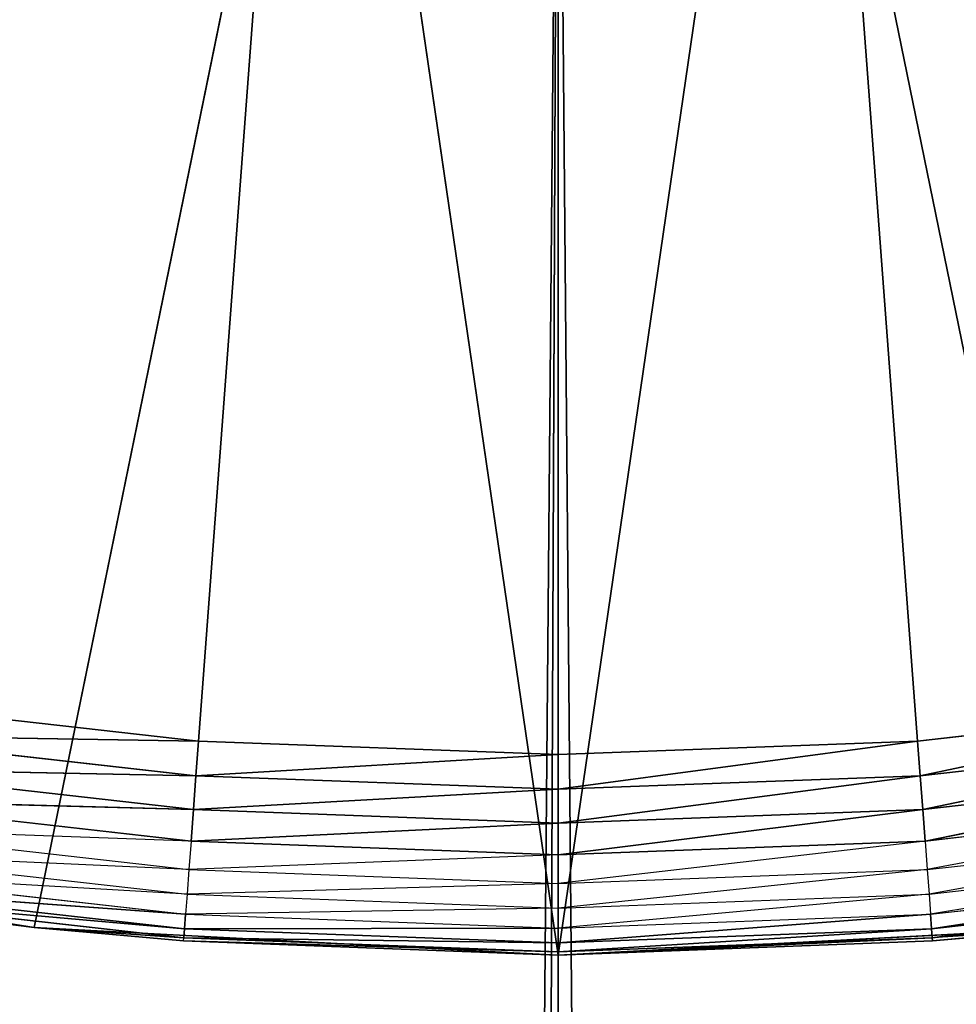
# Model space of a CAD drawing. Extents: x 0.1 to 17.7, y 0.1 to 17.7.
# Tile 555 of 656: x 16.043 to 16.1365, y 15.6772 to 15.7754. Entities that reach past the tile are written whole.
import ezdxf

# ---------------------------------------------------------------- set-up
doc = ezdxf.new("R2010")
doc.units = 0
doc.header["$LTSCALE"] = 2.54
doc.layers.get('0').update_dxf_attribs({"color": 13, "linetype": 'CONTINUOUS'})

# ---------------------------------------------------------------- blocks, each defined once
blk = doc.blocks.new('KOSZ_NA__MIECI_Z_POKRYWK__')
at = {"color": 0}
for p, q in [((16.096765, 16.18213, 10.3), (16.060895, 15.703473, 10.3)), ((16.096765, 16.18213, 10.3), (16.060895, 15.703473, 10.3)), ((16.132635, 15.703473, 10.3), (16.096765, 16.18213, 10.3)), ((16.132635, 15.703473, 10.3), (16.096765, 16.18213, 10.3)), ((16.096765, 15.70213, 10.3), (16.096765, 16.18213, 10.3)), ((16.096765, 15.70213, 10.3), (16.096765, 16.18213, 10.3)), ((16.044501, 15.684869, 10.5), (16.074788, 15.83282, 10.5)), ((16.044501, 15.684869, 10.5), (16.074788, 15.83282, 10.5)), ((16.074788, 15.83282, 10.5), (16.096765, 15.68213, 10.5)), ((16.074788, 15.83282, 10.5), (16.096765, 15.68213, 10.5)), ((16.096765, 15.68213, 10.5), (16.118741, 15.83282, 10.5)), ((16.096765, 15.68213, 10.5), (16.118741, 15.83282, 10.5)), ((16.14903, 15.684869, 10.5), (16.118741, 15.83282, 10.5)), ((16.14903, 15.684869, 10.5), (16.118741, 15.83282, 10.5)), ((16.096765, 15.83213, 10.6), (15.977057, 2.011023, 10.6)), ((16.096765, 15.83213, 10.6), (15.977057, 2.011023, 10.6)), ((16.035988, 2.026813, 10.6), (16.096765, 15.83213, 10.6)), ((16.035988, 2.026813, 10.6), (16.096765, 15.83213, 10.6)), ((16.096765, 15.83213, 10.5), (16.216472, 2.011023, 10.5)), ((16.096765, 15.83213, 10.5), (16.216472, 2.011023, 10.5)), ((16.096765, 2.03213, 10.6), (16.096765, 15.83213, 10.6)), ((16.096765, 2.03213, 10.6), (16.096765, 15.83213, 10.6)), ((16.060895, 15.703473, 10.3), (16.025224, 15.707492, 10.3)), ((16.060895, 15.703473, 10.3), (16.025224, 15.707492, 10.3)), ((16.168304, 15.707492, 10.3), (16.132635, 15.703473, 10.3)), ((16.168304, 15.707492, 10.3), (16.132635, 15.703473, 10.3)), ((16.168304, 15.707492, 10.3), (16.132895, 15.700009, 10.300304)), ((16.168304, 15.707492, 10.3), (16.132895, 15.700009, 10.300304)), ((16.024707, 15.704057, 10.300304), (16.060635, 15.700009, 10.300304)), ((16.060895, 15.703473, 10.3), (16.024707, 15.704057, 10.300304)), ((16.060895, 15.703473, 10.3), (16.024707, 15.704057, 10.300304)), ((16.024707, 15.704057, 10.300304), (16.060635, 15.700009, 10.300304)), ((16.132895, 15.700009, 10.300304), (16.168823, 15.704057, 10.300304)), ((16.132895, 15.700009, 10.300304), (16.168823, 15.704057, 10.300304)), ((16.168823, 15.704057, 10.300304), (16.133147, 15.696651, 10.301206)), ((16.168823, 15.704057, 10.300304), (16.133147, 15.696651, 10.301206)), ((16.060895, 15.703473, 10.3), (16.060635, 15.700009, 10.300304)), ((16.060895, 15.703473, 10.3), (16.060635, 15.700009, 10.300304)), ((16.096765, 15.70213, 10.3), (16.060895, 15.703473, 10.3)), ((16.096765, 15.70213, 10.3), (16.060895, 15.703473, 10.3)), ((16.132635, 15.703473, 10.3), (16.096765, 15.70213, 10.3)), ((16.132635, 15.703473, 10.3), (16.096765, 15.70213, 10.3)), ((16.132635, 15.703473, 10.3), (16.096765, 15.698657, 10.300304)), ((16.132635, 15.703473, 10.3), (16.096765, 15.698657, 10.300304)), ((16.132635, 15.703473, 10.3), (16.132895, 15.700009, 10.300304)), ((16.132635, 15.703473, 10.3), (16.132895, 15.700009, 10.300304)), ((16.096765, 15.70213, 10.3), (16.060635, 15.700009, 10.300304)), ((16.096765, 15.70213, 10.3), (16.060635, 15.700009, 10.300304)), ((16.096765, 15.70213, 10.3), (16.096765, 15.698657, 10.300304)), ((16.096765, 15.70213, 10.3), (16.096765, 15.698657, 10.300304)), ((16.024205, 15.700728, 10.301206), (16.060384, 15.696651, 10.301206)), ((16.060635, 15.700009, 10.300304), (16.024205, 15.700728, 10.301206)), ((16.060635, 15.700009, 10.300304), (16.024205, 15.700728, 10.301206)), ((16.024205, 15.700728, 10.301206), (16.060384, 15.696651, 10.301206)), ((16.133147, 15.696651, 10.301206), (16.169325, 15.700728, 10.301206)), ((16.133147, 15.696651, 10.301206), (16.169325, 15.700728, 10.301206)), ((16.169325, 15.700728, 10.301206), (16.133383, 15.6935, 10.302679)), ((16.169325, 15.700728, 10.301206), (16.133383, 15.6935, 10.302679)), ((16.060635, 15.700009, 10.300304), (16.060384, 15.696651, 10.301206)), ((16.060635, 15.700009, 10.300304), (16.060384, 15.696651, 10.301206)), ((16.060635, 15.700009, 10.300304), (16.096765, 15.698657, 10.300304)), ((16.060635, 15.700009, 10.300304), (16.096765, 15.698657, 10.300304)), ((16.096765, 15.698657, 10.300304), (16.132895, 15.700009, 10.300304)), ((16.132895, 15.700009, 10.300304), (16.096765, 15.69529, 10.301206)), ((16.132895, 15.700009, 10.300304), (16.096765, 15.69529, 10.301206)), ((16.096765, 15.698657, 10.300304), (16.132895, 15.700009, 10.300304)), ((16.132895, 15.700009, 10.300304), (16.133147, 15.696651, 10.301206)), ((16.132895, 15.700009, 10.300304), (16.133147, 15.696651, 10.301206)), ((16.096765, 15.698657, 10.300304), (16.060384, 15.696651, 10.301206)), ((16.096765, 15.698657, 10.300304), (16.060384, 15.696651, 10.301206)), ((16.096765, 15.698657, 10.300304), (16.096765, 15.69529, 10.301206)), ((16.096765, 15.698657, 10.300304), (16.096765, 15.69529, 10.301206)), ((16.060384, 15.696651, 10.301206), (16.023734, 15.697603, 10.302679)), ((16.060384, 15.696651, 10.301206), (16.023734, 15.697603, 10.302679)), ((16.023734, 15.697603, 10.302679), (16.060147, 15.6935, 10.302679)), ((16.133383, 15.6935, 10.302679), (16.169795, 15.697603, 10.302679)), ((16.169795, 15.697603, 10.302679), (16.133595, 15.690652, 10.304679)), ((16.060384, 15.696651, 10.301206), (16.060147, 15.6935, 10.302679)), ((16.060384, 15.696651, 10.301206), (16.060147, 15.6935, 10.302679)), ((16.060384, 15.696651, 10.301206), (16.096765, 15.69529, 10.301206)), ((16.060384, 15.696651, 10.301206), (16.096765, 15.69529, 10.301206)), ((16.096765, 15.69529, 10.301206), (16.133147, 15.696651, 10.301206)), ((16.133147, 15.696651, 10.301206), (16.096765, 15.69213, 10.302679)), ((16.133147, 15.696651, 10.301206), (16.096765, 15.69213, 10.302679)), ((16.096765, 15.69529, 10.301206), (16.133147, 15.696651, 10.301206)), ((16.133147, 15.696651, 10.301206), (16.133383, 15.6935, 10.302679)), ((16.133147, 15.696651, 10.301206), (16.133383, 15.6935, 10.302679)), ((16.096765, 15.69529, 10.301206), (16.060147, 15.6935, 10.302679)), ((16.096765, 15.69529, 10.301206), (16.060147, 15.6935, 10.302679)), ((16.096765, 15.69529, 10.301206), (16.096765, 15.69213, 10.302679)), ((16.096765, 15.69529, 10.301206), (16.096765, 15.69213, 10.302679)), ((16.023308, 15.69478, 10.304679), (16.059933, 15.690652, 10.304679)), ((16.060147, 15.6935, 10.302679), (16.023308, 15.69478, 10.304679)), ((16.133595, 15.690652, 10.304679), (16.170221, 15.69478, 10.304679)), ((16.170221, 15.69478, 10.304679), (16.13378, 15.688194, 10.307144)), ((16.060147, 15.6935, 10.302679), (16.059933, 15.690652, 10.304679)), ((16.060147, 15.6935, 10.302679), (16.096765, 15.69213, 10.302679)), ((16.133383, 15.6935, 10.302679), (16.096765, 15.689275, 10.304679)), ((16.096765, 15.69213, 10.302679), (16.133383, 15.6935, 10.302679)), ((16.133383, 15.6935, 10.302679), (16.133595, 15.690652, 10.304679)), ((16.044501, 15.684869, 10.5), (15.992809, 15.693056, 10.5)), ((16.044501, 15.684869, 10.5), (15.992809, 15.693056, 10.5)), ((16.022942, 15.692342, 10.307144), (16.059749, 15.688194, 10.307144)), ((16.059933, 15.690652, 10.304679), (16.022942, 15.692342, 10.307144)), ((16.13378, 15.688194, 10.307144), (16.170589, 15.692342, 10.307144)), ((16.170589, 15.692342, 10.307144), (16.133929, 15.6862, 10.31)), ((16.096765, 15.69213, 10.302679), (16.059933, 15.690652, 10.304679)), ((16.096765, 15.69213, 10.302679), (16.096765, 15.689275, 10.304679)), ((16.059749, 15.688194, 10.307144), (16.022643, 15.690364, 10.31)), ((16.022643, 15.690364, 10.31), (16.059599, 15.6862, 10.31)), ((16.059933, 15.690652, 10.304679), (16.059749, 15.688194, 10.307144)), ((16.059933, 15.690652, 10.304679), (16.096765, 15.689275, 10.304679)), ((16.096765, 15.689275, 10.304679), (16.133595, 15.690652, 10.304679)), ((16.133595, 15.690652, 10.304679), (16.096765, 15.686809, 10.307144)), ((16.133595, 15.690652, 10.304679), (16.13378, 15.688194, 10.307144)), ((16.133929, 15.6862, 10.31), (16.170886, 15.690364, 10.31)), ((16.170886, 15.690364, 10.31), (16.134039, 15.684731, 10.31316)), ((16.170886, 15.690364, 10.31), (16.134039, 15.684731, 10.31316)), ((16.022423, 15.688907, 10.31316), (16.059489, 15.684731, 10.31316)), ((16.059599, 15.6862, 10.31), (16.022423, 15.688907, 10.31316)), ((16.059599, 15.6862, 10.31), (16.022423, 15.688907, 10.31316)), ((16.022423, 15.688907, 10.31316), (16.059489, 15.684731, 10.31316)), ((16.096765, 15.689275, 10.304679), (16.059749, 15.688194, 10.307144)), ((16.096765, 15.689275, 10.304679), (16.096765, 15.686809, 10.307144)), ((16.134039, 15.684731, 10.31316), (16.171106, 15.688907, 10.31316)), ((16.134039, 15.684731, 10.31316), (16.171106, 15.688907, 10.31316)), ((16.171106, 15.688907, 10.31316), (16.134106, 15.683832, 10.316527)), ((16.171106, 15.688907, 10.31316), (16.134106, 15.683832, 10.316527)), ((16.022244, 15.687715, 10.32), (16.044501, 15.684869, 10.5)), ((16.022244, 15.687715, 10.32), (16.044501, 15.684869, 10.32)), ((16.022244, 15.687715, 10.32), (16.044501, 15.684869, 10.5)), ((16.044501, 15.684869, 10.32), (16.022289, 15.688016, 10.316527)), ((16.022289, 15.688016, 10.316527), (16.059422, 15.683832, 10.316527)), ((16.059489, 15.684731, 10.31316), (16.022289, 15.688016, 10.316527)), ((16.059489, 15.684731, 10.31316), (16.022289, 15.688016, 10.316527)), ((16.022289, 15.688016, 10.316527), (16.059422, 15.683832, 10.316527)), ((16.059749, 15.688194, 10.307144), (16.059599, 15.6862, 10.31)), ((16.059749, 15.688194, 10.307144), (16.096765, 15.686809, 10.307144)), ((16.096765, 15.686809, 10.307144), (16.13378, 15.688194, 10.307144)), ((16.13378, 15.688194, 10.307144), (16.096765, 15.68481, 10.31)), ((16.13378, 15.688194, 10.307144), (16.133929, 15.6862, 10.31)), ((16.134106, 15.683832, 10.316527), (16.17124, 15.688016, 10.316527)), ((16.134106, 15.683832, 10.316527), (16.17124, 15.688016, 10.316527)), ((16.096765, 15.686809, 10.307144), (16.059599, 15.6862, 10.31)), ((16.096765, 15.686809, 10.307144), (16.096765, 15.68481, 10.31)), ((16.059599, 15.6862, 10.31), (16.059489, 15.684731, 10.31316)), ((16.059599, 15.6862, 10.31), (16.059489, 15.684731, 10.31316)), ((16.059599, 15.6862, 10.31), (16.096765, 15.68481, 10.31)), ((16.096765, 15.68481, 10.31), (16.133929, 15.6862, 10.31)), ((16.133929, 15.6862, 10.31), (16.096765, 15.683336, 10.31316)), ((16.133929, 15.6862, 10.31), (16.096765, 15.683336, 10.31316)), ((16.133929, 15.6862, 10.31), (16.134039, 15.684731, 10.31316)), ((16.133929, 15.6862, 10.31), (16.134039, 15.684731, 10.31316)), ((16.044501, 15.684869, 10.32), (16.044501, 15.684869, 10.5)), ((16.044501, 15.684869, 10.32), (16.044501, 15.684869, 10.5)), ((16.044501, 15.684869, 10.32), (16.059399, 15.683528, 10.32)), ((16.059399, 15.683528, 10.32), (16.044501, 15.684869, 10.5)), ((16.059399, 15.683528, 10.32), (16.044501, 15.684869, 10.5)), ((16.096765, 15.68213, 10.5), (16.044501, 15.684869, 10.5)), ((16.096765, 15.68213, 10.5), (16.044501, 15.684869, 10.5)), ((16.044501, 15.684869, 10.32), (16.059422, 15.683832, 10.316527)), ((16.059489, 15.684731, 10.31316), (16.059422, 15.683832, 10.316527)), ((16.059489, 15.684731, 10.31316), (16.059422, 15.683832, 10.316527)), ((16.096765, 15.68481, 10.31), (16.059489, 15.684731, 10.31316)), ((16.096765, 15.68481, 10.31), (16.059489, 15.684731, 10.31316)), ((16.059489, 15.684731, 10.31316), (16.096765, 15.683336, 10.31316)), ((16.059489, 15.684731, 10.31316), (16.096765, 15.683336, 10.31316)), ((16.14903, 15.684869, 10.5), (16.096765, 15.68213, 10.5)), ((16.14903, 15.684869, 10.5), (16.096765, 15.68213, 10.5)), ((16.096765, 15.68481, 10.31), (16.096765, 15.683336, 10.31316)), ((16.096765, 15.68481, 10.31), (16.096765, 15.683336, 10.31316)), ((16.096765, 15.683336, 10.31316), (16.134039, 15.684731, 10.31316)), ((16.134039, 15.684731, 10.31316), (16.096765, 15.682434, 10.316527)), ((16.134039, 15.684731, 10.31316), (16.096765, 15.682434, 10.316527)), ((16.096765, 15.683336, 10.31316), (16.134039, 15.684731, 10.31316)), ((16.134039, 15.684731, 10.31316), (16.134106, 15.683832, 10.316527)), ((16.134039, 15.684731, 10.31316), (16.134106, 15.683832, 10.316527)), ((16.14903, 15.684869, 10.32), (16.134106, 15.683832, 10.316527)), ((16.134129, 15.683528, 10.32), (16.14903, 15.684869, 10.5)), ((16.134129, 15.683528, 10.32), (16.14903, 15.684869, 10.5)), ((16.134129, 15.683528, 10.32), (16.14903, 15.684869, 10.32)), ((16.059399, 15.683528, 10.32), (16.059422, 15.683832, 10.316527)), ((16.059399, 15.683528, 10.32), (16.096765, 15.68213, 10.5)), ((16.059399, 15.683528, 10.32), (16.096765, 15.68213, 10.32)), ((16.059399, 15.683528, 10.32), (16.096765, 15.68213, 10.5)), ((16.059399, 15.683528, 10.32), (16.096765, 15.68213, 10.32)), ((16.059399, 15.683528, 10.32), (16.096765, 15.682434, 10.316527)), ((16.059399, 15.683528, 10.32), (16.096765, 15.682434, 10.316527)), ((16.059422, 15.683832, 10.316527), (16.096765, 15.682434, 10.316527)), ((16.096765, 15.683336, 10.31316), (16.059422, 15.683832, 10.316527)), ((16.096765, 15.683336, 10.31316), (16.059422, 15.683832, 10.316527)), ((16.059422, 15.683832, 10.316527), (16.096765, 15.682434, 10.316527)), ((16.096765, 15.68213, 10.32), (16.134106, 15.683832, 10.316527)), ((16.096765, 15.68213, 10.32), (16.134106, 15.683832, 10.316527)), ((16.096765, 15.682434, 10.316527), (16.134106, 15.683832, 10.316527)), ((16.096765, 15.682434, 10.316527), (16.134106, 15.683832, 10.316527)), ((16.096765, 15.68213, 10.32), (16.134129, 15.683528, 10.32)), ((16.134129, 15.683528, 10.32), (16.096765, 15.68213, 10.5)), ((16.134129, 15.683528, 10.32), (16.096765, 15.68213, 10.5)), ((16.096765, 15.68213, 10.32), (16.134129, 15.683528, 10.32)), ((16.134129, 15.683528, 10.32), (16.134106, 15.683832, 10.316527)), ((16.096765, 15.683336, 10.31316), (16.096765, 15.682434, 10.316527)), ((16.096765, 15.683336, 10.31316), (16.096765, 15.682434, 10.316527)), ((16.096765, 15.68213, 10.32), (16.096765, 15.682434, 10.316527)), ((16.096765, 15.68213, 10.32), (16.096765, 15.682434, 10.316527)), ((16.096765, 15.68213, 10.32), (16.096765, 15.68213, 10.5)), ((16.096765, 15.68213, 10.32), (16.096765, 15.68213, 10.5))]:
    blk.add_line(p, q, dxfattribs=at)
mesh = blk.add_polyface(dxfattribs=at)
corners = [(17.496765, 17.48213, 31.6), (0.296764, 17.48213, 31.6), (8.827306, 9.276054, 31.6)]
mesh.append_faces([[corners[k] for k in face] for face in [(0, 1, 2)]], dxfattribs={"color": 0})
mesh = blk.add_polyface(dxfattribs=at)
corners = [(17.496765, 0.28213, 31.5), (0.296764, 0.28213, 31.5), (0.296764, 17.48213, 31.5)]
mesh.append_faces([[corners[k] for k in face] for face in [(0, 1, 2)]], dxfattribs={"color": 0})
mesh = blk.add_polyface(dxfattribs=at)
corners = [(17.496765, 0.28213, 31.5), (0.296764, 17.48213, 31.5), (17.496765, 17.48213, 31.5)]
mesh.append_faces([[corners[k] for k in face] for face in [(0, 1, 2)]], dxfattribs={"color": 0})
mesh = blk.add_polyface(dxfattribs=at)
corners = [(17.496765, 17.48213, 31.6), (8.827306, 9.276054, 31.6), (8.896764, 9.28213, 31.6)]
mesh.append_faces([[corners[k] for k in face] for face in [(0, 1, 2)]], dxfattribs={"color": 0})
mesh = blk.add_polyface(dxfattribs=at)
corners = [(17.496765, 17.48213, 31.6), (8.896764, 9.28213, 31.6), (8.966224, 9.276054, 31.6)]
mesh.append_faces([[corners[k] for k in face] for face in [(0, 1, 2)]], dxfattribs={"color": 0})
mesh = blk.add_polyface(dxfattribs=at)
corners = [(17.496765, 17.48213, 31.6), (8.966224, 9.276054, 31.6), (9.033573, 9.258007, 31.6)]
mesh.append_faces([[corners[k] for k in face] for face in [(0, 1, 2)]], dxfattribs={"color": 0})
mesh = blk.add_polyface(dxfattribs=at)
corners = [(17.496765, 17.48213, 31.6), (9.033573, 9.258007, 31.6), (9.096765, 9.22854, 31.6)]
mesh.append_faces([[corners[k] for k in face] for face in [(0, 1, 2)]], dxfattribs={"color": 0})
mesh = blk.add_polyface(dxfattribs=at)
corners = [(17.496765, 17.48213, 31.6), (9.096765, 9.22854, 31.6), (9.15388, 9.188548, 31.6)]
mesh.append_faces([[corners[k] for k in face] for face in [(0, 1, 2)]], dxfattribs={"color": 0})
mesh = blk.add_polyface(dxfattribs=at)
corners = [(17.496765, 17.48213, 31.6), (9.15388, 9.188548, 31.6), (9.203182, 9.139245, 31.6)]
mesh.append_faces([[corners[k] for k in face] for face in [(0, 1, 2)]], dxfattribs={"color": 0})
mesh = blk.add_polyface(dxfattribs=at)
corners = [(17.496765, 17.48213, 31.6), (9.203182, 9.139245, 31.6), (9.243175, 9.08213, 31.6)]
mesh.append_faces([[corners[k] for k in face] for face in [(0, 1, 2)]], dxfattribs={"color": 0})
mesh = blk.add_polyface(dxfattribs=at)
corners = [(17.496765, 17.48213, 31.6), (9.243175, 9.08213, 31.6), (9.272642, 9.018938, 31.6)]
mesh.append_faces([[corners[k] for k in face] for face in [(0, 1, 2)]], dxfattribs={"color": 0})
mesh = blk.add_polyface(dxfattribs=at)
corners = [(17.496765, 17.48213, 31.6), (9.272642, 9.018938, 31.6), (9.290688, 8.951589, 31.6)]
mesh.append_faces([[corners[k] for k in face] for face in [(0, 1, 2)]], dxfattribs={"color": 0})
mesh = blk.add_polyface(dxfattribs=at)
corners = [(17.496765, 17.48213, 31.6), (9.290688, 8.951589, 31.6), (9.296765, 8.88213, 31.6)]
mesh.append_faces([[corners[k] for k in face] for face in [(0, 1, 2)]], dxfattribs={"color": 0})
mesh = blk.add_polyface(dxfattribs=at)
corners = [(17.496765, 17.48213, 31.6), (9.296765, 8.88213, 31.6), (17.496765, 0.28213, 31.6)]
mesh.append_faces([[corners[k] for k in face] for face in [(0, 1, 2)]], dxfattribs={"color": 0})
mesh = blk.add_polyface(dxfattribs=at)
corners = [(16.096765, 15.83213, 10.6), (1.946765, 16.18213, 10.6), (15.977057, 2.011023, 10.6)]
mesh.append_faces([[corners[k] for k in face] for face in [(0, 1, 2)]], dxfattribs={"color": 0})
mesh = blk.add_polyface(dxfattribs=at)
corners = [(16.096765, 16.18213, 10.3), (15.856764, 15.766438, 10.3), (15.826372, 15.785536, 10.3)]
mesh.append_faces([[corners[k] for k in face] for face in [(0, 1, 2)]], dxfattribs={"color": 0})
mesh = blk.add_polyface(dxfattribs=at)
corners = [(16.096765, 16.18213, 10.3), (15.888501, 15.749666, 10.3), (15.856764, 15.766438, 10.3)]
mesh.append_faces([[corners[k] for k in face] for face in [(0, 1, 2)]], dxfattribs={"color": 0})
mesh = blk.add_polyface(dxfattribs=at)
corners = [(16.096765, 16.18213, 10.3), (15.9214, 15.73531, 10.3), (15.888501, 15.749666, 10.3)]
mesh.append_faces([[corners[k] for k in face] for face in [(0, 1, 2)]], dxfattribs={"color": 0})
mesh = blk.add_polyface(dxfattribs=at)
corners = [(16.096765, 16.18213, 10.3), (15.955283, 15.723456, 10.3), (15.9214, 15.73531, 10.3)]
mesh.append_faces([[corners[k] for k in face] for face in [(0, 1, 2)]], dxfattribs={"color": 0})
mesh = blk.add_polyface(dxfattribs=at)
corners = [(16.096765, 16.18213, 10.3), (15.989955, 15.714165, 10.3), (15.955283, 15.723456, 10.3)]
mesh.append_faces([[corners[k] for k in face] for face in [(0, 1, 2)]], dxfattribs={"color": 0})
mesh = blk.add_polyface(dxfattribs=at)
corners = [(16.096765, 16.18213, 10.3), (16.025224, 15.707492, 10.3), (15.989955, 15.714165, 10.3)]
mesh.append_faces([[corners[k] for k in face] for face in [(0, 1, 2)]], dxfattribs={"color": 0})
mesh = blk.add_polyface(dxfattribs=at)
corners = [(16.096765, 16.18213, 10.3), (16.060895, 15.703473, 10.3), (16.025224, 15.707492, 10.3)]
mesh.append_faces([[corners[k] for k in face] for face in [(0, 1, 2)]], dxfattribs={"color": 0})
mesh = blk.add_polyface(dxfattribs=at)
corners = [(16.096765, 15.70213, 10.3), (16.060895, 15.703473, 10.3), (16.096765, 16.18213, 10.3)]
mesh.append_faces([[corners[k] for k in face] for face in [(0, 1, 2)]], dxfattribs={"color": 0})
mesh = blk.add_polyface(dxfattribs=at)
corners = [(16.168304, 15.707492, 10.3), (16.132635, 15.703473, 10.3), (16.096765, 16.18213, 10.3)]
mesh.append_faces([[corners[k] for k in face] for face in [(0, 1, 2)]], dxfattribs={"color": 0})
mesh = blk.add_polyface(dxfattribs=at)
corners = [(16.132635, 15.703473, 10.3), (16.096765, 15.70213, 10.3), (16.096765, 16.18213, 10.3)]
mesh.append_faces([[corners[k] for k in face] for face in [(0, 1, 2)]], dxfattribs={"color": 0})
mesh = blk.add_polyface(dxfattribs=at)
corners = [(16.272128, 15.73531, 10.3), (16.238248, 15.723456, 10.3), (16.096765, 16.18213, 10.3)]
mesh.append_faces([[corners[k] for k in face] for face in [(0, 1, 2)]], dxfattribs={"color": 0})
mesh = blk.add_polyface(dxfattribs=at)
corners = [(16.238248, 15.723456, 10.3), (16.203575, 15.714165, 10.3), (16.096765, 16.18213, 10.3)]
mesh.append_faces([[corners[k] for k in face] for face in [(0, 1, 2)]], dxfattribs={"color": 0})
mesh = blk.add_polyface(dxfattribs=at)
corners = [(16.203575, 15.714165, 10.3), (16.168304, 15.707492, 10.3), (16.096765, 16.18213, 10.3)]
mesh.append_faces([[corners[k] for k in face] for face in [(0, 1, 2)]], dxfattribs={"color": 0})
mesh = blk.add_polyface(dxfattribs=at)
corners = [(16.367159, 15.785536, 10.3), (16.336765, 15.766438, 10.3), (16.096765, 16.18213, 10.3)]
mesh.append_faces([[corners[k] for k in face] for face in [(0, 1, 2)]], dxfattribs={"color": 0})
mesh = blk.add_polyface(dxfattribs=at)
corners = [(16.336765, 15.766438, 10.3), (16.305029, 15.749666, 10.3), (16.096765, 16.18213, 10.3)]
mesh.append_faces([[corners[k] for k in face] for face in [(0, 1, 2)]], dxfattribs={"color": 0})
mesh = blk.add_polyface(dxfattribs=at)
corners = [(16.305029, 15.749666, 10.3), (16.272128, 15.73531, 10.3), (16.096765, 16.18213, 10.3)]
mesh.append_faces([[corners[k] for k in face] for face in [(0, 1, 2)]], dxfattribs={"color": 0})
mesh = blk.add_polyface(dxfattribs=at)
corners = [(16.096765, 2.03213, 10.5), (15.752081, 16.121353, 10.5), (15.767873, 16.062424, 10.5)]
mesh.append_faces([[corners[k] for k in face] for face in [(0, 1, 2)]], dxfattribs={"color": 0})
mesh = blk.add_polyface(dxfattribs=at)
corners = [(16.096765, 2.03213, 10.5), (16.035988, 2.026813, 10.5), (15.752081, 16.121353, 10.5)]
mesh.append_faces([[corners[k] for k in face] for face in [(0, 1, 2)]], dxfattribs={"color": 0})
mesh = blk.add_polyface(dxfattribs=at)
corners = [(16.216472, 2.011023, 10.5), (15.767873, 16.062424, 10.5), (15.793655, 16.00713, 10.5)]
mesh.append_faces([[corners[k] for k in face] for face in [(0, 1, 2)]], dxfattribs={"color": 0})
mesh = blk.add_polyface(dxfattribs=at)
corners = [(16.216472, 2.011023, 10.5), (16.157542, 2.026813, 10.5), (15.767873, 16.062424, 10.5)]
mesh.append_faces([[corners[k] for k in face] for face in [(0, 1, 2)]], dxfattribs={"color": 0})
mesh = blk.add_polyface(dxfattribs=at)
corners = [(16.157542, 2.026813, 10.5), (16.096765, 2.03213, 10.5), (15.767873, 16.062424, 10.5)]
mesh.append_faces([[corners[k] for k in face] for face in [(0, 1, 2)]], dxfattribs={"color": 0})
mesh = blk.add_polyface(dxfattribs=at)
corners = [(16.216472, 2.011023, 10.5), (15.793655, 16.00713, 10.5), (15.82865, 15.957155, 10.5)]
mesh.append_faces([[corners[k] for k in face] for face in [(0, 1, 2)]], dxfattribs={"color": 0})
mesh = blk.add_polyface(dxfattribs=at)
corners = [(16.216472, 2.011023, 10.5), (15.82865, 15.957155, 10.5), (15.87179, 15.914015, 10.5)]
mesh.append_faces([[corners[k] for k in face] for face in [(0, 1, 2)]], dxfattribs={"color": 0})
mesh = blk.add_polyface(dxfattribs=at)
corners = [(16.216472, 2.011023, 10.5), (15.87179, 15.914015, 10.5), (15.921765, 15.879021, 10.5)]
mesh.append_faces([[corners[k] for k in face] for face in [(0, 1, 2)]], dxfattribs={"color": 0})
mesh = blk.add_polyface(dxfattribs=at)
corners = [(16.216472, 2.011023, 10.5), (15.921765, 15.879021, 10.5), (15.977057, 15.853238, 10.5)]
mesh.append_faces([[corners[k] for k in face] for face in [(0, 1, 2)]], dxfattribs={"color": 0})
mesh = blk.add_polyface(dxfattribs=at)
corners = [(16.216472, 2.011023, 10.5), (15.977057, 15.853238, 10.5), (16.035988, 15.837448, 10.5)]
mesh.append_faces([[corners[k] for k in face] for face in [(0, 1, 2)]], dxfattribs={"color": 0})
mesh = blk.add_polyface(dxfattribs=at)
corners = [(16.216472, 15.853238, 10.6), (16.157542, 15.837448, 10.6), (16.096765, 2.03213, 10.6)]
mesh.append_faces([[corners[k] for k in face] for face in [(0, 1, 2)]], dxfattribs={"color": 0})
mesh = blk.add_polyface(dxfattribs=at)
corners = [(16.216472, 15.853238, 10.6), (16.096765, 2.03213, 10.6), (16.157542, 2.026813, 10.6)]
mesh.append_faces([[corners[k] for k in face] for face in [(0, 1, 2)]], dxfattribs={"color": 0})
mesh = blk.add_polyface(dxfattribs=at)
corners = [(16.074788, 15.83282, 10.5), (16.031181, 15.83833, 10.5), (15.992809, 15.693056, 10.5)]
mesh.append_faces([[corners[k] for k in face] for face in [(0, 1, 2)]], dxfattribs={"color": 0})
mesh = blk.add_polyface(dxfattribs=at)
corners = [(16.162349, 15.83833, 10.5), (16.118741, 15.83282, 10.5), (16.14903, 15.684869, 10.5)]
mesh.append_faces([[corners[k] for k in face] for face in [(0, 1, 2)]], dxfattribs={"color": 0})
mesh = blk.add_polyface(dxfattribs=at)
corners = [(16.216472, 2.011023, 10.5), (16.035988, 15.837448, 10.5), (16.096765, 15.83213, 10.5)]
mesh.append_faces([[corners[k] for k in face] for face in [(0, 1, 2)]], dxfattribs={"color": 0})
mesh = blk.add_polyface(dxfattribs=at)
corners = [(16.216472, 2.011023, 10.5), (16.096765, 15.83213, 10.5), (16.157542, 15.837448, 10.5)]
mesh.append_faces([[corners[k] for k in face] for face in [(0, 1, 2)]], dxfattribs={"color": 0})
mesh = blk.add_polyface(dxfattribs=at)
corners = [(16.157542, 15.837448, 10.6), (16.096765, 15.83213, 10.6), (16.096765, 2.03213, 10.6)]
mesh.append_faces([[corners[k] for k in face] for face in [(0, 1, 2)]], dxfattribs={"color": 0})
mesh = blk.add_polyface(dxfattribs=at)
corners = [(16.074788, 15.83282, 10.5), (15.992809, 15.693056, 10.5), (16.044501, 15.684869, 10.5)]
mesh.append_faces([[corners[k] for k in face] for face in [(0, 1, 2)]], dxfattribs={"color": 0})
mesh = blk.add_polyface(dxfattribs=at)
corners = [(16.096765, 15.68213, 10.5), (16.074788, 15.83282, 10.5), (16.044501, 15.684869, 10.5)]
mesh.append_faces([[corners[k] for k in face] for face in [(0, 1, 2)]], dxfattribs={"color": 0})
mesh = blk.add_polyface(dxfattribs=at)
corners = [(16.118741, 15.83282, 10.5), (16.074788, 15.83282, 10.5), (16.096765, 15.68213, 10.5)]
mesh.append_faces([[corners[k] for k in face] for face in [(0, 1, 2)]], dxfattribs={"color": 0})
mesh = blk.add_polyface(dxfattribs=at)
corners = [(16.14903, 15.684869, 10.5), (16.118741, 15.83282, 10.5), (16.096765, 15.68213, 10.5)]
mesh.append_faces([[corners[k] for k in face] for face in [(0, 1, 2)]], dxfattribs={"color": 0})
mesh = blk.add_polyface(dxfattribs=at)
corners = [(16.096765, 15.83213, 10.6), (15.977057, 2.011023, 10.6), (16.035988, 2.026813, 10.6)]
mesh.append_faces([[corners[k] for k in face] for face in [(0, 1, 2)]], dxfattribs={"color": 0})
mesh = blk.add_polyface(dxfattribs=at)
corners = [(16.096765, 15.83213, 10.6), (16.035988, 2.026813, 10.6), (16.096765, 2.03213, 10.6)]
mesh.append_faces([[corners[k] for k in face] for face in [(0, 1, 2)]], dxfattribs={"color": 0})
mesh = blk.add_polyface(dxfattribs=at)
corners = [(16.060895, 15.703473, 10.3), (16.024707, 15.704057, 10.300304), (16.025224, 15.707492, 10.3)]
mesh.append_faces([[corners[k] for k in face] for face in [(0, 1, 2)]], dxfattribs={"color": 0})
mesh = blk.add_polyface(dxfattribs=at)
corners = [(16.168304, 15.707492, 10.3), (16.132895, 15.700009, 10.300304), (16.132635, 15.703473, 10.3)]
mesh.append_faces([[corners[k] for k in face] for face in [(0, 1, 2)]], dxfattribs={"color": 0})
mesh = blk.add_polyface(dxfattribs=at)
corners = [(16.168823, 15.704057, 10.300304), (16.132895, 15.700009, 10.300304), (16.168304, 15.707492, 10.3)]
mesh.append_faces([[corners[k] for k in face] for face in [(0, 1, 2)]], dxfattribs={"color": 0})
mesh = blk.add_polyface(dxfattribs=at)
corners = [(16.060635, 15.700009, 10.300304), (16.024205, 15.700728, 10.301206), (16.024707, 15.704057, 10.300304)]
mesh.append_faces([[corners[k] for k in face] for face in [(0, 1, 2)]], dxfattribs={"color": 0})
mesh = blk.add_polyface(dxfattribs=at)
corners = [(16.060895, 15.703473, 10.3), (16.060635, 15.700009, 10.300304), (16.024707, 15.704057, 10.300304)]
mesh.append_faces([[corners[k] for k in face] for face in [(0, 1, 2)]], dxfattribs={"color": 0})
mesh = blk.add_polyface(dxfattribs=at)
corners = [(16.168823, 15.704057, 10.300304), (16.133147, 15.696651, 10.301206), (16.132895, 15.700009, 10.300304)]
mesh.append_faces([[corners[k] for k in face] for face in [(0, 1, 2)]], dxfattribs={"color": 0})
mesh = blk.add_polyface(dxfattribs=at)
corners = [(16.169325, 15.700728, 10.301206), (16.133147, 15.696651, 10.301206), (16.168823, 15.704057, 10.300304)]
mesh.append_faces([[corners[k] for k in face] for face in [(0, 1, 2)]], dxfattribs={"color": 0})
mesh = blk.add_polyface(dxfattribs=at)
corners = [(16.096765, 15.70213, 10.3), (16.060635, 15.700009, 10.300304), (16.060895, 15.703473, 10.3)]
mesh.append_faces([[corners[k] for k in face] for face in [(0, 1, 2)]], dxfattribs={"color": 0})
mesh = blk.add_polyface(dxfattribs=at)
corners = [(16.132635, 15.703473, 10.3), (16.096765, 15.698657, 10.300304), (16.096765, 15.70213, 10.3)]
mesh.append_faces([[corners[k] for k in face] for face in [(0, 1, 2)]], dxfattribs={"color": 0})
mesh = blk.add_polyface(dxfattribs=at)
corners = [(16.132895, 15.700009, 10.300304), (16.096765, 15.698657, 10.300304), (16.132635, 15.703473, 10.3)]
mesh.append_faces([[corners[k] for k in face] for face in [(0, 1, 2)]], dxfattribs={"color": 0})
mesh = blk.add_polyface(dxfattribs=at)
corners = [(16.096765, 15.698657, 10.300304), (16.060635, 15.700009, 10.300304), (16.096765, 15.70213, 10.3)]
mesh.append_faces([[corners[k] for k in face] for face in [(0, 1, 2)]], dxfattribs={"color": 0})
mesh = blk.add_polyface(dxfattribs=at)
corners = [(16.060384, 15.696651, 10.301206), (16.023734, 15.697603, 10.302679), (16.024205, 15.700728, 10.301206)]
mesh.append_faces([[corners[k] for k in face] for face in [(0, 1, 2)]], dxfattribs={"color": 0})
mesh = blk.add_polyface(dxfattribs=at)
corners = [(16.060635, 15.700009, 10.300304), (16.060384, 15.696651, 10.301206), (16.024205, 15.700728, 10.301206)]
mesh.append_faces([[corners[k] for k in face] for face in [(0, 1, 2)]], dxfattribs={"color": 0})
mesh = blk.add_polyface(dxfattribs=at)
corners = [(16.169325, 15.700728, 10.301206), (16.133383, 15.6935, 10.302679), (16.133147, 15.696651, 10.301206)]
mesh.append_faces([[corners[k] for k in face] for face in [(0, 1, 2)]], dxfattribs={"color": 0})
mesh = blk.add_polyface(dxfattribs=at)
corners = [(16.169795, 15.697603, 10.302679), (16.133383, 15.6935, 10.302679), (16.169325, 15.700728, 10.301206)]
mesh.append_faces([[corners[k] for k in face] for face in [(0, 1, 2)]], dxfattribs={"color": 0})
mesh = blk.add_polyface(dxfattribs=at)
corners = [(16.096765, 15.698657, 10.300304), (16.060384, 15.696651, 10.301206), (16.060635, 15.700009, 10.300304)]
mesh.append_faces([[corners[k] for k in face] for face in [(0, 1, 2)]], dxfattribs={"color": 0})
mesh = blk.add_polyface(dxfattribs=at)
corners = [(16.132895, 15.700009, 10.300304), (16.096765, 15.69529, 10.301206), (16.096765, 15.698657, 10.300304)]
mesh.append_faces([[corners[k] for k in face] for face in [(0, 1, 2)]], dxfattribs={"color": 0})
mesh = blk.add_polyface(dxfattribs=at)
corners = [(16.133147, 15.696651, 10.301206), (16.096765, 15.69529, 10.301206), (16.132895, 15.700009, 10.300304)]
mesh.append_faces([[corners[k] for k in face] for face in [(0, 1, 2)]], dxfattribs={"color": 0})
mesh = blk.add_polyface(dxfattribs=at)
corners = [(16.096765, 15.69529, 10.301206), (16.060384, 15.696651, 10.301206), (16.096765, 15.698657, 10.300304)]
mesh.append_faces([[corners[k] for k in face] for face in [(0, 1, 2)]], dxfattribs={"color": 0})
mesh = blk.add_polyface(dxfattribs=at)
corners = [(16.060384, 15.696651, 10.301206), (16.060147, 15.6935, 10.302679), (16.023734, 15.697603, 10.302679)]
mesh.append_faces([[corners[k] for k in face] for face in [(0, 1, 2)]], dxfattribs={"color": 0})
mesh = blk.add_polyface(dxfattribs=at)
corners = [(16.096765, 15.69529, 10.301206), (16.060147, 15.6935, 10.302679), (16.060384, 15.696651, 10.301206)]
mesh.append_faces([[corners[k] for k in face] for face in [(0, 1, 2)]], dxfattribs={"color": 0})
mesh = blk.add_polyface(dxfattribs=at)
corners = [(16.133147, 15.696651, 10.301206), (16.096765, 15.69213, 10.302679), (16.096765, 15.69529, 10.301206)]
mesh.append_faces([[corners[k] for k in face] for face in [(0, 1, 2)]], dxfattribs={"color": 0})
mesh = blk.add_polyface(dxfattribs=at)
corners = [(16.133383, 15.6935, 10.302679), (16.096765, 15.69213, 10.302679), (16.133147, 15.696651, 10.301206)]
mesh.append_faces([[corners[k] for k in face] for face in [(0, 1, 2)]], dxfattribs={"color": 0})
mesh = blk.add_polyface(dxfattribs=at)
corners = [(16.096765, 15.69213, 10.302679), (16.060147, 15.6935, 10.302679), (16.096765, 15.69529, 10.301206)]
mesh.append_faces([[corners[k] for k in face] for face in [(0, 1, 2)]], dxfattribs={"color": 0})
mesh = blk.add_polyface(dxfattribs=at)
corners = [(15.992809, 15.693056, 10.5), (16.022244, 15.687715, 10.32), (16.044501, 15.684869, 10.5)]
mesh.append_faces([[corners[k] for k in face] for face in [(0, 1, 2)]], dxfattribs={"color": 0})
mesh = blk.add_polyface(dxfattribs=at)
corners = [(16.022423, 15.688907, 10.31316), (16.022643, 15.690364, 10.31), (16.059599, 15.6862, 10.31)]
mesh.append_faces([[corners[k] for k in face] for face in [(0, 1, 2)]], dxfattribs={"color": 0})
mesh = blk.add_polyface(dxfattribs=at)
corners = [(16.134039, 15.684731, 10.31316), (16.133929, 15.6862, 10.31), (16.170886, 15.690364, 10.31)]
mesh.append_faces([[corners[k] for k in face] for face in [(0, 1, 2)]], dxfattribs={"color": 0})
mesh = blk.add_polyface(dxfattribs=at)
corners = [(16.134039, 15.684731, 10.31316), (16.170886, 15.690364, 10.31), (16.171106, 15.688907, 10.31316)]
mesh.append_faces([[corners[k] for k in face] for face in [(0, 1, 2)]], dxfattribs={"color": 0})
mesh = blk.add_polyface(dxfattribs=at)
corners = [(16.022289, 15.688016, 10.316527), (16.022423, 15.688907, 10.31316), (16.059489, 15.684731, 10.31316)]
mesh.append_faces([[corners[k] for k in face] for face in [(0, 1, 2)]], dxfattribs={"color": 0})
mesh = blk.add_polyface(dxfattribs=at)
corners = [(16.022423, 15.688907, 10.31316), (16.059599, 15.6862, 10.31), (16.059489, 15.684731, 10.31316)]
mesh.append_faces([[corners[k] for k in face] for face in [(0, 1, 2)]], dxfattribs={"color": 0})
mesh = blk.add_polyface(dxfattribs=at)
corners = [(16.134106, 15.683832, 10.316527), (16.134039, 15.684731, 10.31316), (16.171106, 15.688907, 10.31316)]
mesh.append_faces([[corners[k] for k in face] for face in [(0, 1, 2)]], dxfattribs={"color": 0})
mesh = blk.add_polyface(dxfattribs=at)
corners = [(16.134106, 15.683832, 10.316527), (16.171106, 15.688907, 10.31316), (16.17124, 15.688016, 10.316527)]
mesh.append_faces([[corners[k] for k in face] for face in [(0, 1, 2)]], dxfattribs={"color": 0})
mesh = blk.add_polyface(dxfattribs=at)
corners = [(16.044501, 15.684869, 10.5), (16.022244, 15.687715, 10.32), (16.044501, 15.684869, 10.32)]
mesh.append_faces([[corners[k] for k in face] for face in [(0, 1, 2)]], dxfattribs={"color": 0})
mesh = blk.add_polyface(dxfattribs=at)
corners = [(16.044501, 15.684869, 10.32), (16.022289, 15.688016, 10.316527), (16.059422, 15.683832, 10.316527)]
mesh.append_faces([[corners[k] for k in face] for face in [(0, 1, 2)]], dxfattribs={"color": 0})
mesh = blk.add_polyface(dxfattribs=at)
corners = [(16.022289, 15.688016, 10.316527), (16.059489, 15.684731, 10.31316), (16.059422, 15.683832, 10.316527)]
mesh.append_faces([[corners[k] for k in face] for face in [(0, 1, 2)]], dxfattribs={"color": 0})
mesh = blk.add_polyface(dxfattribs=at)
corners = [(16.14903, 15.684869, 10.32), (16.134106, 15.683832, 10.316527), (16.17124, 15.688016, 10.316527)]
mesh.append_faces([[corners[k] for k in face] for face in [(0, 1, 2)]], dxfattribs={"color": 0})
mesh = blk.add_polyface(dxfattribs=at)
corners = [(16.059489, 15.684731, 10.31316), (16.059599, 15.6862, 10.31), (16.096765, 15.68481, 10.31)]
mesh.append_faces([[corners[k] for k in face] for face in [(0, 1, 2)]], dxfattribs={"color": 0})
mesh = blk.add_polyface(dxfattribs=at)
corners = [(16.096765, 15.683336, 10.31316), (16.096765, 15.68481, 10.31), (16.133929, 15.6862, 10.31)]
mesh.append_faces([[corners[k] for k in face] for face in [(0, 1, 2)]], dxfattribs={"color": 0})
mesh = blk.add_polyface(dxfattribs=at)
corners = [(16.096765, 15.683336, 10.31316), (16.133929, 15.6862, 10.31), (16.134039, 15.684731, 10.31316)]
mesh.append_faces([[corners[k] for k in face] for face in [(0, 1, 2)]], dxfattribs={"color": 0})
mesh = blk.add_polyface(dxfattribs=at)
corners = [(16.044501, 15.684869, 10.5), (16.044501, 15.684869, 10.32), (16.059399, 15.683528, 10.32)]
mesh.append_faces([[corners[k] for k in face] for face in [(0, 1, 2)]], dxfattribs={"color": 0})
mesh = blk.add_polyface(dxfattribs=at)
corners = [(16.044501, 15.684869, 10.5), (16.059399, 15.683528, 10.32), (16.096765, 15.68213, 10.5)]
mesh.append_faces([[corners[k] for k in face] for face in [(0, 1, 2)]], dxfattribs={"color": 0})
mesh = blk.add_polyface(dxfattribs=at)
corners = [(16.059422, 15.683832, 10.316527), (16.059489, 15.684731, 10.31316), (16.096765, 15.683336, 10.31316)]
mesh.append_faces([[corners[k] for k in face] for face in [(0, 1, 2)]], dxfattribs={"color": 0})
mesh = blk.add_polyface(dxfattribs=at)
corners = [(16.059489, 15.684731, 10.31316), (16.096765, 15.68481, 10.31), (16.096765, 15.683336, 10.31316)]
mesh.append_faces([[corners[k] for k in face] for face in [(0, 1, 2)]], dxfattribs={"color": 0})
mesh = blk.add_polyface(dxfattribs=at)
corners = [(16.096765, 15.68213, 10.5), (16.134129, 15.683528, 10.32), (16.14903, 15.684869, 10.5)]
mesh.append_faces([[corners[k] for k in face] for face in [(0, 1, 2)]], dxfattribs={"color": 0})
mesh = blk.add_polyface(dxfattribs=at)
corners = [(16.096765, 15.682434, 10.316527), (16.096765, 15.683336, 10.31316), (16.134039, 15.684731, 10.31316)]
mesh.append_faces([[corners[k] for k in face] for face in [(0, 1, 2)]], dxfattribs={"color": 0})
mesh = blk.add_polyface(dxfattribs=at)
corners = [(16.096765, 15.682434, 10.316527), (16.134039, 15.684731, 10.31316), (16.134106, 15.683832, 10.316527)]
mesh.append_faces([[corners[k] for k in face] for face in [(0, 1, 2)]], dxfattribs={"color": 0})
mesh = blk.add_polyface(dxfattribs=at)
corners = [(16.14903, 15.684869, 10.5), (16.134129, 15.683528, 10.32), (16.14903, 15.684869, 10.32)]
mesh.append_faces([[corners[k] for k in face] for face in [(0, 1, 2)]], dxfattribs={"color": 0})
mesh = blk.add_polyface(dxfattribs=at)
corners = [(16.059399, 15.683528, 10.32), (16.059422, 15.683832, 10.316527), (16.096765, 15.682434, 10.316527)]
mesh.append_faces([[corners[k] for k in face] for face in [(0, 1, 2)]], dxfattribs={"color": 0})
mesh = blk.add_polyface(dxfattribs=at)
corners = [(16.096765, 15.68213, 10.5), (16.059399, 15.683528, 10.32), (16.096765, 15.68213, 10.32)]
mesh.append_faces([[corners[k] for k in face] for face in [(0, 1, 2)]], dxfattribs={"color": 0})
mesh = blk.add_polyface(dxfattribs=at)
corners = [(16.059399, 15.683528, 10.32), (16.096765, 15.682434, 10.316527), (16.096765, 15.68213, 10.32)]
mesh.append_faces([[corners[k] for k in face] for face in [(0, 1, 2)]], dxfattribs={"color": 0})
mesh = blk.add_polyface(dxfattribs=at)
corners = [(16.059422, 15.683832, 10.316527), (16.096765, 15.683336, 10.31316), (16.096765, 15.682434, 10.316527)]
mesh.append_faces([[corners[k] for k in face] for face in [(0, 1, 2)]], dxfattribs={"color": 0})
mesh = blk.add_polyface(dxfattribs=at)
corners = [(16.096765, 15.68213, 10.32), (16.134106, 15.683832, 10.316527), (16.134129, 15.683528, 10.32)]
mesh.append_faces([[corners[k] for k in face] for face in [(0, 1, 2)]], dxfattribs={"color": 0})
mesh = blk.add_polyface(dxfattribs=at)
corners = [(16.096765, 15.68213, 10.32), (16.096765, 15.682434, 10.316527), (16.134106, 15.683832, 10.316527)]
mesh.append_faces([[corners[k] for k in face] for face in [(0, 1, 2)]], dxfattribs={"color": 0})
mesh = blk.add_polyface(dxfattribs=at)
corners = [(16.096765, 15.68213, 10.5), (16.096765, 15.68213, 10.32), (16.134129, 15.683528, 10.32)]
mesh.append_faces([[corners[k] for k in face] for face in [(0, 1, 2)]], dxfattribs={"color": 0})

msp = doc.modelspace()

# ---------------------------------------------------------------- block references
at = {"color": 0}
msp.add_blockref('KOSZ_NA__MIECI_Z_POKRYWK__', (0, 0), dxfattribs=at)

doc.saveas('drawing.dxf')
